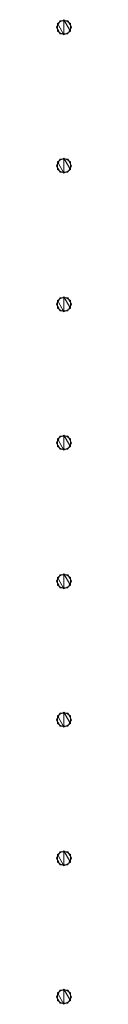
# Model space of a CAD drawing. Header units: millimetres. Extents: x 2 to 902, y -447 to 199.
# Tile 814 of 1056: x 16.4471 to 16.4711, y 193.1894 to 194.7534. Entities that reach past the tile are written whole.
import ezdxf

# ---------------------------------------------------------------- set-up
doc = ezdxf.new("R2010")
doc.units = ezdxf.units.MM
doc.header["$MEASUREMENT"] = 0
doc.layers.add('IFC-Corrimão-Contorno', color=36, linetype='Continuous', lineweight=5)

msp = doc.modelspace()

# ---------------------------------------------------------------- linework, layer by layer
at = {"layer": 'IFC-Corrimão-Contorno', "color": 7, "lineweight": 5}
for p, q in [((16.4471, 194.7414), (16.4531, 194.7518)), ((16.4471, 194.7414), (16.4531, 194.7518)), ((16.4487, 194.7474), (16.4515, 194.749)), ((16.4487, 194.7474), (16.4515, 194.749)), ((16.4494, 194.7455), (16.4531, 194.7518)), ((16.4508, 194.7478), (16.4531, 194.7518)), ((16.4515, 194.749), (16.4591, 194.7534)), ((16.4515, 194.749), (16.4591, 194.7534)), ((16.4531, 194.7518), (16.4651, 194.7518)), ((16.4531, 194.7518), (16.4578, 194.7518)), ((16.4531, 194.7518), (16.4651, 194.7518)), ((16.4531, 194.7518), (16.4604, 194.7518)), ((16.4578, 194.7518), (16.4651, 194.7518)), ((16.4591, 194.7534), (16.4686, 194.737)), ((16.4591, 194.7534), (16.4667, 194.749)), ((16.4591, 194.7294), (16.4591, 194.7534)), ((16.4591, 194.7534), (16.4686, 194.737)), ((16.4591, 194.7534), (16.4667, 194.749)), ((16.4604, 194.7518), (16.4651, 194.7518)), ((16.4651, 194.7518), (16.4711, 194.7414)), ((16.4651, 194.7518), (16.4688, 194.7455)), ((16.4651, 194.7518), (16.4711, 194.7414)), ((16.4651, 194.7518), (16.4688, 194.7455)), ((16.4667, 194.749), (16.4695, 194.7474)), ((16.4667, 194.749), (16.4695, 194.7474)), ((16.4471, 194.7414), (16.4508, 194.7478)), ((16.4471, 194.7414), (16.4494, 194.7455)), ((16.4471, 194.7414), (16.4531, 194.731)), ((16.4471, 194.7414), (16.4508, 194.7351)), ((16.4471, 194.7414), (16.4531, 194.731)), ((16.4471, 194.7414), (16.4494, 194.7374)), ((16.4487, 194.7474), (16.4496, 194.7458)), ((16.4487, 194.7442), (16.4487, 194.7474)), ((16.4487, 194.7474), (16.4496, 194.7458)), ((16.4487, 194.7442), (16.4487, 194.7474)), ((16.4487, 194.7386), (16.4487, 194.7442)), ((16.4487, 194.7386), (16.4487, 194.7442)), ((16.4487, 194.7354), (16.4487, 194.7386)), ((16.4487, 194.7354), (16.4487, 194.7386)), ((16.4487, 194.7354), (16.4515, 194.7338)), ((16.4487, 194.7354), (16.4515, 194.7338)), ((16.4494, 194.7374), (16.4531, 194.731)), ((16.4496, 194.7458), (16.4591, 194.7294)), ((16.4496, 194.7458), (16.4591, 194.7294)), ((16.4508, 194.7351), (16.4531, 194.731)), ((16.4515, 194.7338), (16.4591, 194.7294)), ((16.4515, 194.7338), (16.4591, 194.7294)), ((16.4591, 194.7294), (16.4667, 194.7338)), ((16.4591, 194.7294), (16.4667, 194.7338)), ((16.4651, 194.731), (16.4674, 194.7351)), ((16.4651, 194.731), (16.4674, 194.7351)), ((16.4667, 194.7338), (16.4695, 194.7354)), ((16.4667, 194.7338), (16.4695, 194.7354)), ((16.4673, 194.7349), (16.4711, 194.7414)), ((16.4674, 194.7351), (16.4711, 194.7414)), ((16.4686, 194.737), (16.4695, 194.7354)), ((16.4686, 194.737), (16.4695, 194.7354)), ((16.4688, 194.7455), (16.4711, 194.7414)), ((16.4688, 194.7455), (16.4711, 194.7414)), ((16.4695, 194.7442), (16.4695, 194.7474)), ((16.4695, 194.7442), (16.4695, 194.7474)), ((16.4695, 194.7386), (16.4695, 194.7442)), ((16.4695, 194.7386), (16.4695, 194.7442)), ((16.4695, 194.7354), (16.4695, 194.7386)), ((16.4695, 194.7354), (16.4695, 194.7386)), ((16.4531, 194.731), (16.4651, 194.731)), ((16.4531, 194.731), (16.4578, 194.731)), ((16.4531, 194.731), (16.4651, 194.731)), ((16.4531, 194.731), (16.4578, 194.731)), ((16.4578, 194.731), (16.4651, 194.731)), ((16.4578, 194.731), (16.4651, 194.731)), ((16.4471, 194.5214), (16.4531, 194.5318)), ((16.4494, 194.5255), (16.4531, 194.5318)), ((16.4497, 194.5259), (16.4531, 194.5318)), ((16.4508, 194.5278), (16.4531, 194.5318)), ((16.4515, 194.529), (16.4591, 194.5334)), ((16.4515, 194.529), (16.4591, 194.5334)), ((16.4531, 194.5318), (16.4651, 194.5318)), ((16.4531, 194.5318), (16.4578, 194.5318)), ((16.4531, 194.5318), (16.4651, 194.5318)), ((16.4531, 194.5318), (16.4604, 194.5318)), ((16.4578, 194.5318), (16.4651, 194.5318)), ((16.4591, 194.5334), (16.4686, 194.517)), ((16.4591, 194.5334), (16.4667, 194.529)), ((16.4591, 194.5094), (16.4591, 194.5334)), ((16.4591, 194.5334), (16.4686, 194.517)), ((16.4591, 194.5334), (16.4667, 194.529)), ((16.4604, 194.5318), (16.4651, 194.5318)), ((16.4651, 194.5318), (16.4711, 194.5214)), ((16.4651, 194.5318), (16.4688, 194.5255)), ((16.4651, 194.5318), (16.4711, 194.5214)), ((16.4651, 194.5318), (16.4688, 194.5255)), ((16.4471, 194.5214), (16.4508, 194.5278)), ((16.4471, 194.5214), (16.4496, 194.5258)), ((16.4471, 194.5214), (16.4494, 194.5255)), ((16.4471, 194.5214), (16.4531, 194.511)), ((16.4471, 194.5214), (16.4508, 194.5151)), ((16.4471, 194.5214), (16.4531, 194.511)), ((16.4471, 194.5214), (16.4494, 194.5174)), ((16.4487, 194.5274), (16.4515, 194.529)), ((16.4487, 194.5274), (16.4515, 194.529)), ((16.4487, 194.5274), (16.4496, 194.5258)), ((16.4487, 194.5242), (16.4487, 194.5274)), ((16.4487, 194.5274), (16.4496, 194.5258)), ((16.4487, 194.5242), (16.4487, 194.5274)), ((16.4487, 194.5186), (16.4487, 194.5242)), ((16.4487, 194.5186), (16.4487, 194.5242)), ((16.4487, 194.5154), (16.4487, 194.5186)), ((16.4487, 194.5154), (16.4487, 194.5186)), ((16.4487, 194.5154), (16.4515, 194.5138)), ((16.4487, 194.5154), (16.4515, 194.5138)), ((16.4494, 194.5174), (16.4531, 194.511)), ((16.4496, 194.5258), (16.4591, 194.5094)), ((16.4496, 194.5258), (16.4591, 194.5094)), ((16.4508, 194.5151), (16.4531, 194.511)), ((16.4651, 194.511), (16.4674, 194.5151)), ((16.4651, 194.511), (16.4674, 194.5151)), ((16.4667, 194.529), (16.4695, 194.5274)), ((16.4667, 194.529), (16.4695, 194.5274)), ((16.4667, 194.5138), (16.4695, 194.5154)), ((16.4667, 194.5138), (16.4695, 194.5154)), ((16.4673, 194.5149), (16.4711, 194.5214)), ((16.4674, 194.5151), (16.4711, 194.5214)), ((16.4686, 194.517), (16.4695, 194.5154)), ((16.4686, 194.517), (16.4695, 194.5154)), ((16.4688, 194.5255), (16.4711, 194.5214)), ((16.4688, 194.5255), (16.4711, 194.5214)), ((16.4695, 194.5242), (16.4695, 194.5274)), ((16.4695, 194.5242), (16.4695, 194.5274)), ((16.4695, 194.5186), (16.4695, 194.5242)), ((16.4695, 194.5186), (16.4695, 194.5242)), ((16.4695, 194.5154), (16.4695, 194.5186)), ((16.4695, 194.5154), (16.4695, 194.5186)), ((16.4515, 194.5138), (16.4591, 194.5094)), ((16.4515, 194.5138), (16.4591, 194.5094)), ((16.4531, 194.511), (16.4651, 194.511)), ((16.4531, 194.511), (16.4578, 194.511)), ((16.4531, 194.511), (16.4651, 194.511)), ((16.4531, 194.511), (16.4578, 194.511)), ((16.4578, 194.511), (16.4651, 194.511)), ((16.4578, 194.511), (16.4651, 194.511)), ((16.4591, 194.5094), (16.4667, 194.5138)), ((16.4591, 194.5094), (16.4667, 194.5138)), ((16.4471, 194.3014), (16.4531, 194.3118)), ((16.4471, 194.3014), (16.4531, 194.3118)), ((16.4494, 194.3055), (16.4531, 194.3118)), ((16.4508, 194.3078), (16.4531, 194.3118)), ((16.4515, 194.309), (16.4591, 194.3134)), ((16.4515, 194.309), (16.4591, 194.3134)), ((16.4531, 194.3118), (16.4651, 194.3118)), ((16.4531, 194.3118), (16.4578, 194.3118)), ((16.4531, 194.3118), (16.4651, 194.3118)), ((16.4531, 194.3118), (16.4604, 194.3118)), ((16.4578, 194.3118), (16.4651, 194.3118)), ((16.4591, 194.3134), (16.4686, 194.297)), ((16.4591, 194.3134), (16.4667, 194.309)), ((16.4591, 194.2894), (16.4591, 194.3134)), ((16.4591, 194.3134), (16.4686, 194.297)), ((16.4591, 194.3134), (16.4667, 194.309)), ((16.4604, 194.3118), (16.4651, 194.3118)), ((16.4651, 194.3118), (16.4711, 194.3014)), ((16.4651, 194.3118), (16.4688, 194.3055)), ((16.4651, 194.3118), (16.4711, 194.3014)), ((16.4651, 194.3118), (16.4688, 194.3055)), ((16.4471, 194.3014), (16.4508, 194.3078)), ((16.4471, 194.3014), (16.4494, 194.3055)), ((16.4471, 194.3014), (16.4531, 194.291)), ((16.4471, 194.3014), (16.4508, 194.2951)), ((16.4471, 194.3014), (16.4531, 194.291)), ((16.4471, 194.3014), (16.4494, 194.2974)), ((16.4487, 194.3074), (16.4515, 194.309)), ((16.4487, 194.3074), (16.4515, 194.309)), ((16.4487, 194.3074), (16.4496, 194.3058)), ((16.4487, 194.3042), (16.4487, 194.3074)), ((16.4487, 194.3074), (16.4496, 194.3058)), ((16.4487, 194.3042), (16.4487, 194.3074)), ((16.4487, 194.2986), (16.4487, 194.3042)), ((16.4487, 194.2986), (16.4487, 194.3042)), ((16.4487, 194.2954), (16.4487, 194.2986)), ((16.4487, 194.2954), (16.4487, 194.2986)), ((16.4487, 194.2954), (16.4515, 194.2938)), ((16.4487, 194.2954), (16.4515, 194.2938)), ((16.4494, 194.2974), (16.4531, 194.291)), ((16.4496, 194.3058), (16.4591, 194.2894)), ((16.4496, 194.3058), (16.4591, 194.2894)), ((16.4508, 194.2951), (16.4531, 194.291)), ((16.4651, 194.291), (16.4674, 194.2951)), ((16.4651, 194.291), (16.4674, 194.2951)), ((16.4667, 194.309), (16.4695, 194.3074)), ((16.4667, 194.309), (16.4695, 194.3074)), ((16.4667, 194.2938), (16.4695, 194.2954)), ((16.4667, 194.2938), (16.4695, 194.2954)), ((16.4673, 194.2949), (16.4711, 194.3014)), ((16.4674, 194.2951), (16.4711, 194.3014)), ((16.4686, 194.297), (16.4695, 194.2954)), ((16.4686, 194.297), (16.4695, 194.2954)), ((16.4688, 194.3055), (16.4711, 194.3014)), ((16.4688, 194.3055), (16.4711, 194.3014)), ((16.4695, 194.3042), (16.4695, 194.3074)), ((16.4695, 194.3042), (16.4695, 194.3074)), ((16.4695, 194.2986), (16.4695, 194.3042)), ((16.4695, 194.2986), (16.4695, 194.3042)), ((16.4695, 194.2954), (16.4695, 194.2986)), ((16.4695, 194.2954), (16.4695, 194.2986)), ((16.4515, 194.2938), (16.4591, 194.2894)), ((16.4515, 194.2938), (16.4591, 194.2894)), ((16.4531, 194.291), (16.4651, 194.291)), ((16.4531, 194.291), (16.4578, 194.291)), ((16.4531, 194.291), (16.4651, 194.291)), ((16.4531, 194.291), (16.4578, 194.291)), ((16.4578, 194.291), (16.4651, 194.291)), ((16.4578, 194.291), (16.4651, 194.291)), ((16.4591, 194.2894), (16.4667, 194.2938)), ((16.4591, 194.2894), (16.4667, 194.2938)), ((16.4471, 194.0814), (16.4531, 194.0918)), ((16.4471, 194.0814), (16.4531, 194.0918)), ((16.4494, 194.0855), (16.4531, 194.0918)), ((16.4508, 194.0878), (16.4531, 194.0918)), ((16.4515, 194.089), (16.4591, 194.0934)), ((16.4515, 194.089), (16.4591, 194.0934)), ((16.4531, 194.0918), (16.4651, 194.0918)), ((16.4531, 194.0918), (16.4578, 194.0918)), ((16.4531, 194.0918), (16.4651, 194.0918)), ((16.4531, 194.0918), (16.4604, 194.0918)), ((16.4578, 194.0918), (16.4651, 194.0918)), ((16.4591, 194.0934), (16.4686, 194.077)), ((16.4591, 194.0934), (16.4667, 194.089)), ((16.4591, 194.0694), (16.4591, 194.0934)), ((16.4591, 194.0934), (16.4686, 194.077)), ((16.4591, 194.0934), (16.4667, 194.089)), ((16.4604, 194.0918), (16.4651, 194.0918)), ((16.4651, 194.0918), (16.4711, 194.0814)), ((16.4651, 194.0918), (16.4688, 194.0855)), ((16.4651, 194.0918), (16.4711, 194.0814)), ((16.4651, 194.0918), (16.4688, 194.0855)), ((16.4471, 194.0814), (16.4508, 194.0878)), ((16.4471, 194.0814), (16.4494, 194.0855)), ((16.4471, 194.0814), (16.4531, 194.071)), ((16.4471, 194.0814), (16.4508, 194.0751)), ((16.4471, 194.0814), (16.4531, 194.071)), ((16.4471, 194.0814), (16.4494, 194.0774)), ((16.4487, 194.0874), (16.4515, 194.089)), ((16.4487, 194.0874), (16.4515, 194.089)), ((16.4487, 194.0874), (16.4496, 194.0858)), ((16.4487, 194.0842), (16.4487, 194.0874)), ((16.4487, 194.0874), (16.4496, 194.0858)), ((16.4487, 194.0842), (16.4487, 194.0874)), ((16.4487, 194.0786), (16.4487, 194.0842)), ((16.4487, 194.0786), (16.4487, 194.0842)), ((16.4487, 194.0754), (16.4487, 194.0786)), ((16.4487, 194.0754), (16.4487, 194.0786)), ((16.4494, 194.0774), (16.4531, 194.071)), ((16.4496, 194.0858), (16.4591, 194.0694)), ((16.4496, 194.0858), (16.4591, 194.0694)), ((16.4667, 194.089), (16.4695, 194.0874)), ((16.4667, 194.089), (16.4695, 194.0874)), ((16.4673, 194.0749), (16.4711, 194.0814)), ((16.4673, 194.0749), (16.4685, 194.0769)), ((16.4674, 194.0751), (16.4711, 194.0814)), ((16.4686, 194.077), (16.4695, 194.0754)), ((16.4686, 194.077), (16.4695, 194.0754)), ((16.4688, 194.0855), (16.4711, 194.0814)), ((16.4688, 194.0855), (16.4711, 194.0814)), ((16.4695, 194.0842), (16.4695, 194.0874)), ((16.4695, 194.0842), (16.4695, 194.0874)), ((16.4695, 194.0786), (16.4695, 194.0842)), ((16.4695, 194.0786), (16.4695, 194.0842)), ((16.4695, 194.0754), (16.4695, 194.0786)), ((16.4695, 194.0754), (16.4695, 194.0786)), ((16.4487, 194.0754), (16.4515, 194.0738)), ((16.4487, 194.0754), (16.4515, 194.0738)), ((16.4508, 194.0751), (16.4531, 194.071)), ((16.4515, 194.0738), (16.4591, 194.0694)), ((16.4515, 194.0738), (16.4591, 194.0694)), ((16.4531, 194.071), (16.4651, 194.071)), ((16.4531, 194.071), (16.4578, 194.071)), ((16.4531, 194.071), (16.4651, 194.071)), ((16.4531, 194.071), (16.4578, 194.071)), ((16.4578, 194.071), (16.4651, 194.071)), ((16.4578, 194.071), (16.4651, 194.071)), ((16.4591, 194.0694), (16.4667, 194.0738)), ((16.4591, 194.0694), (16.4667, 194.0738)), ((16.4651, 194.071), (16.4674, 194.0751)), ((16.4651, 194.071), (16.4674, 194.0751)), ((16.4667, 194.0738), (16.4695, 194.0754)), ((16.4667, 194.0738), (16.4695, 194.0754)), ((16.4515, 193.869), (16.4591, 193.8734)), ((16.4515, 193.869), (16.4591, 193.8734)), ((16.4591, 193.8734), (16.4686, 193.857)), ((16.4591, 193.8734), (16.4667, 193.869)), ((16.4591, 193.8494), (16.4591, 193.8734)), ((16.4591, 193.8734), (16.4686, 193.857)), ((16.4591, 193.8734), (16.4667, 193.869)), ((16.4471, 193.8614), (16.4531, 193.8718)), ((16.4471, 193.8614), (16.4531, 193.8718)), ((16.4471, 193.8614), (16.4508, 193.8678)), ((16.4471, 193.8614), (16.4494, 193.8655)), ((16.4471, 193.8614), (16.4531, 193.851)), ((16.4471, 193.8614), (16.4508, 193.8551)), ((16.4471, 193.8614), (16.4531, 193.851)), ((16.4471, 193.8614), (16.4494, 193.8574)), ((16.4487, 193.8674), (16.4515, 193.869)), ((16.4487, 193.8674), (16.4515, 193.869)), ((16.4487, 193.8674), (16.4496, 193.8658)), ((16.4487, 193.8642), (16.4487, 193.8674)), ((16.4487, 193.8674), (16.4496, 193.8658)), ((16.4487, 193.8642), (16.4487, 193.8674)), ((16.4487, 193.8586), (16.4487, 193.8642)), ((16.4487, 193.8586), (16.4487, 193.8642)), ((16.4487, 193.8554), (16.4487, 193.8586)), ((16.4487, 193.8554), (16.4487, 193.8586)), ((16.4494, 193.8655), (16.4531, 193.8718)), ((16.4494, 193.8574), (16.4531, 193.851)), ((16.4496, 193.8658), (16.4591, 193.8494)), ((16.4496, 193.8658), (16.4591, 193.8494)), ((16.4508, 193.8678), (16.4531, 193.8718)), ((16.4531, 193.8718), (16.4651, 193.8718)), ((16.4531, 193.8718), (16.4578, 193.8718)), ((16.4531, 193.8718), (16.4651, 193.8718)), ((16.4531, 193.8718), (16.4604, 193.8718)), ((16.4578, 193.8718), (16.4651, 193.8718)), ((16.4604, 193.8718), (16.4651, 193.8718)), ((16.4651, 193.8718), (16.4711, 193.8614)), ((16.4651, 193.8718), (16.4688, 193.8655)), ((16.4651, 193.8718), (16.4711, 193.8614)), ((16.4651, 193.8718), (16.4688, 193.8655)), ((16.4667, 193.869), (16.4695, 193.8674)), ((16.4667, 193.869), (16.4695, 193.8674)), ((16.4673, 193.8549), (16.4711, 193.8614)), ((16.4674, 193.8551), (16.4711, 193.8614)), ((16.4688, 193.8655), (16.4711, 193.8614)), ((16.4688, 193.8655), (16.4711, 193.8614)), ((16.4695, 193.8642), (16.4695, 193.8674)), ((16.4695, 193.8642), (16.4695, 193.8674)), ((16.4695, 193.8586), (16.4695, 193.8642)), ((16.4695, 193.8586), (16.4695, 193.8642)), ((16.4695, 193.8554), (16.4695, 193.8586)), ((16.4695, 193.8554), (16.4695, 193.8586)), ((16.4487, 193.8554), (16.4515, 193.8538)), ((16.4487, 193.8554), (16.4515, 193.8538)), ((16.4508, 193.8551), (16.4531, 193.851)), ((16.4515, 193.8538), (16.4591, 193.8494)), ((16.4515, 193.8538), (16.4591, 193.8494)), ((16.4531, 193.851), (16.4651, 193.851)), ((16.4531, 193.851), (16.4578, 193.851)), ((16.4531, 193.851), (16.4651, 193.851)), ((16.4531, 193.851), (16.4578, 193.851)), ((16.4578, 193.851), (16.4651, 193.851)), ((16.4578, 193.851), (16.4651, 193.851)), ((16.4591, 193.8494), (16.4667, 193.8538)), ((16.4591, 193.8494), (16.4667, 193.8538)), ((16.4651, 193.851), (16.4674, 193.8551)), ((16.4651, 193.851), (16.4674, 193.8551)), ((16.4667, 193.8538), (16.4695, 193.8554)), ((16.4667, 193.8538), (16.4695, 193.8554)), ((16.4686, 193.857), (16.4695, 193.8554)), ((16.4686, 193.857), (16.4695, 193.8554)), ((16.4471, 193.6414), (16.4531, 193.6518)), ((16.4471, 193.6414), (16.4531, 193.6518)), ((16.4471, 193.6414), (16.4508, 193.6478)), ((16.4471, 193.6414), (16.4494, 193.6455)), ((16.4471, 193.6414), (16.4531, 193.631)), ((16.4471, 193.6414), (16.4508, 193.6351)), ((16.4471, 193.6414), (16.4531, 193.631)), ((16.4471, 193.6414), (16.4494, 193.6374)), ((16.4487, 193.6474), (16.4515, 193.649)), ((16.4487, 193.6474), (16.4515, 193.649)), ((16.4487, 193.6474), (16.4496, 193.6458)), ((16.4487, 193.6442), (16.4487, 193.6474)), ((16.4487, 193.6474), (16.4496, 193.6458)), ((16.4487, 193.6442), (16.4487, 193.6474)), ((16.4487, 193.6386), (16.4487, 193.6442)), ((16.4487, 193.6386), (16.4487, 193.6442)), ((16.4487, 193.6354), (16.4487, 193.6386)), ((16.4487, 193.6354), (16.4487, 193.6386)), ((16.4494, 193.6455), (16.4531, 193.6518)), ((16.4496, 193.6458), (16.4591, 193.6294)), ((16.4496, 193.6458), (16.4591, 193.6294)), ((16.4508, 193.6478), (16.4531, 193.6518)), ((16.4515, 193.649), (16.4591, 193.6534)), ((16.4515, 193.649), (16.4591, 193.6534)), ((16.4531, 193.6518), (16.4651, 193.6518)), ((16.4531, 193.6518), (16.4578, 193.6518)), ((16.4531, 193.6518), (16.4651, 193.6518)), ((16.4531, 193.6518), (16.4604, 193.6518)), ((16.4578, 193.6518), (16.4651, 193.6518)), ((16.4591, 193.6534), (16.4686, 193.637)), ((16.4591, 193.6534), (16.4667, 193.649)), ((16.4591, 193.6294), (16.4591, 193.6534)), ((16.4591, 193.6534), (16.4686, 193.637)), ((16.4591, 193.6534), (16.4667, 193.649)), ((16.4604, 193.6518), (16.4651, 193.6518)), ((16.4651, 193.6518), (16.4711, 193.6414)), ((16.4651, 193.6518), (16.4688, 193.6455)), ((16.4651, 193.6518), (16.4711, 193.6414)), ((16.4651, 193.6518), (16.4688, 193.6455)), ((16.4667, 193.649), (16.4695, 193.6474)), ((16.4667, 193.649), (16.4695, 193.6474)), ((16.4673, 193.6349), (16.4711, 193.6414)), ((16.4674, 193.6351), (16.4711, 193.6414)), ((16.4688, 193.6455), (16.4711, 193.6414)), ((16.4688, 193.6455), (16.4711, 193.6414)), ((16.4695, 193.6442), (16.4695, 193.6474)), ((16.4695, 193.6442), (16.4695, 193.6474)), ((16.4695, 193.6386), (16.4695, 193.6442)), ((16.4695, 193.6386), (16.4695, 193.6442)), ((16.4695, 193.6354), (16.4695, 193.6386)), ((16.4695, 193.6354), (16.4695, 193.6386)), ((16.4487, 193.6354), (16.4515, 193.6338)), ((16.4487, 193.6354), (16.4515, 193.6338)), ((16.4494, 193.6374), (16.4531, 193.631)), ((16.4508, 193.6351), (16.4531, 193.631)), ((16.4515, 193.6338), (16.4591, 193.6294)), ((16.4515, 193.6338), (16.4591, 193.6294)), ((16.4531, 193.631), (16.4651, 193.631)), ((16.4531, 193.631), (16.4578, 193.631)), ((16.4531, 193.631), (16.4651, 193.631)), ((16.4531, 193.631), (16.4578, 193.631)), ((16.4578, 193.631), (16.4651, 193.631)), ((16.4578, 193.631), (16.4651, 193.631)), ((16.4591, 193.6294), (16.4667, 193.6338)), ((16.4591, 193.6294), (16.4667, 193.6338)), ((16.4651, 193.631), (16.4674, 193.6351)), ((16.4651, 193.631), (16.4674, 193.6351)), ((16.4667, 193.6338), (16.4695, 193.6354)), ((16.4667, 193.6338), (16.4695, 193.6354)), ((16.4686, 193.637), (16.4695, 193.6354)), ((16.4686, 193.637), (16.4695, 193.6354)), ((16.4471, 193.4214), (16.4531, 193.4318)), ((16.4471, 193.4214), (16.4531, 193.4318)), ((16.4471, 193.4214), (16.4508, 193.4278)), ((16.4471, 193.4214), (16.4494, 193.4255)), ((16.4471, 193.4214), (16.4531, 193.411)), ((16.4471, 193.4214), (16.4508, 193.4151)), ((16.4471, 193.4214), (16.4531, 193.411)), ((16.4471, 193.4214), (16.4494, 193.4174)), ((16.4487, 193.4274), (16.4515, 193.429)), ((16.4487, 193.4274), (16.4515, 193.429)), ((16.4487, 193.4274), (16.4496, 193.4258)), ((16.4487, 193.4242), (16.4487, 193.4274)), ((16.4487, 193.4274), (16.4496, 193.4258)), ((16.4487, 193.4242), (16.4487, 193.4274)), ((16.4487, 193.4186), (16.4487, 193.4242)), ((16.4487, 193.4186), (16.4487, 193.4242)), ((16.4494, 193.4255), (16.4531, 193.4318)), ((16.4496, 193.4258), (16.4591, 193.4094)), ((16.4496, 193.4258), (16.4591, 193.4094)), ((16.4508, 193.4278), (16.4531, 193.4318)), ((16.4515, 193.429), (16.4591, 193.4334)), ((16.4515, 193.429), (16.4591, 193.4334)), ((16.4531, 193.4318), (16.4651, 193.4318)), ((16.4531, 193.4318), (16.4578, 193.4318)), ((16.4531, 193.4318), (16.4651, 193.4318)), ((16.4531, 193.4318), (16.4604, 193.4318)), ((16.4578, 193.4318), (16.4651, 193.4318)), ((16.4591, 193.4334), (16.4686, 193.417)), ((16.4591, 193.4334), (16.4667, 193.429)), ((16.4591, 193.4094), (16.4591, 193.4334)), ((16.4591, 193.4334), (16.4686, 193.417)), ((16.4591, 193.4334), (16.4667, 193.429)), ((16.4604, 193.4318), (16.4651, 193.4318)), ((16.4651, 193.4318), (16.4711, 193.4214)), ((16.4651, 193.4318), (16.4688, 193.4255)), ((16.4651, 193.4318), (16.4711, 193.4214)), ((16.4651, 193.4318), (16.4688, 193.4255)), ((16.4667, 193.429), (16.4695, 193.4274)), ((16.4667, 193.429), (16.4695, 193.4274)), ((16.4673, 193.4149), (16.4711, 193.4214)), ((16.4674, 193.4151), (16.4711, 193.4214)), ((16.4688, 193.4255), (16.4711, 193.4214)), ((16.4688, 193.4255), (16.4711, 193.4214)), ((16.4695, 193.4242), (16.4695, 193.4274)), ((16.4695, 193.4242), (16.4695, 193.4274)), ((16.4695, 193.4186), (16.4695, 193.4242)), ((16.4695, 193.4186), (16.4695, 193.4242)), ((16.4487, 193.4154), (16.4487, 193.4186)), ((16.4487, 193.4154), (16.4487, 193.4186)), ((16.4487, 193.4154), (16.4515, 193.4138)), ((16.4487, 193.4154), (16.4515, 193.4138)), ((16.4494, 193.4174), (16.4531, 193.411)), ((16.4508, 193.4151), (16.4531, 193.411)), ((16.4515, 193.4138), (16.4591, 193.4094)), ((16.4515, 193.4138), (16.4591, 193.4094)), ((16.4531, 193.411), (16.4651, 193.411)), ((16.4531, 193.411), (16.4578, 193.411)), ((16.4531, 193.411), (16.4651, 193.411)), ((16.4531, 193.411), (16.4578, 193.411)), ((16.4578, 193.411), (16.4651, 193.411)), ((16.4578, 193.411), (16.4651, 193.411)), ((16.4591, 193.4094), (16.4667, 193.4138)), ((16.4591, 193.4094), (16.4667, 193.4138)), ((16.4651, 193.411), (16.4674, 193.4151)), ((16.4651, 193.411), (16.4674, 193.4151)), ((16.4667, 193.4138), (16.4695, 193.4154)), ((16.4667, 193.4138), (16.4695, 193.4154)), ((16.4673, 193.4149), (16.4685, 193.4169)), ((16.4673, 193.4149), (16.4685, 193.4169)), ((16.4686, 193.417), (16.4695, 193.4154)), ((16.4686, 193.417), (16.4695, 193.4154)), ((16.4695, 193.4154), (16.4695, 193.4186)), ((16.4695, 193.4154), (16.4695, 193.4186)), ((16.4471, 193.2014), (16.4531, 193.2118)), ((16.4471, 193.2014), (16.4531, 193.2118)), ((16.4471, 193.2014), (16.4508, 193.2078)), ((16.4471, 193.2014), (16.4494, 193.2055)), ((16.4471, 193.2014), (16.4531, 193.191)), ((16.4471, 193.2014), (16.4508, 193.1951)), ((16.4471, 193.2014), (16.4531, 193.191)), ((16.4471, 193.2014), (16.4494, 193.1974)), ((16.4487, 193.2074), (16.4515, 193.209)), ((16.4487, 193.2074), (16.4515, 193.209)), ((16.4487, 193.2074), (16.4496, 193.2058)), ((16.4487, 193.2042), (16.4487, 193.2074)), ((16.4487, 193.2074), (16.4496, 193.2058)), ((16.4487, 193.2042), (16.4487, 193.2074)), ((16.4487, 193.1986), (16.4487, 193.2042)), ((16.4487, 193.1986), (16.4487, 193.2042)), ((16.4494, 193.2055), (16.4531, 193.2118)), ((16.4496, 193.2058), (16.4591, 193.1894)), ((16.4496, 193.2058), (16.4591, 193.1894)), ((16.4508, 193.2078), (16.4531, 193.2118)), ((16.4515, 193.209), (16.4591, 193.2134)), ((16.4515, 193.209), (16.4591, 193.2134)), ((16.4531, 193.2118), (16.4651, 193.2118)), ((16.4531, 193.2118), (16.4578, 193.2118)), ((16.4531, 193.2118), (16.4651, 193.2118)), ((16.4531, 193.2118), (16.4604, 193.2118)), ((16.4578, 193.2118), (16.4651, 193.2118)), ((16.4591, 193.2134), (16.4686, 193.197)), ((16.4591, 193.2134), (16.4667, 193.209)), ((16.4591, 193.1894), (16.4591, 193.2134)), ((16.4591, 193.2134), (16.4686, 193.197)), ((16.4591, 193.2134), (16.4667, 193.209)), ((16.4604, 193.2118), (16.4651, 193.2118)), ((16.4651, 193.2118), (16.4711, 193.2014)), ((16.4651, 193.2118), (16.4688, 193.2055)), ((16.4651, 193.2118), (16.4711, 193.2014)), ((16.4651, 193.2118), (16.4688, 193.2055)), ((16.4667, 193.209), (16.4695, 193.2074)), ((16.4667, 193.209), (16.4695, 193.2074)), ((16.4673, 193.1949), (16.4711, 193.2014)), ((16.4674, 193.1951), (16.4711, 193.2014)), ((16.4688, 193.2055), (16.4711, 193.2014)), ((16.4688, 193.2055), (16.4711, 193.2014)), ((16.4695, 193.2042), (16.4695, 193.2074)), ((16.4695, 193.2042), (16.4695, 193.2074)), ((16.4695, 193.1986), (16.4695, 193.2042)), ((16.4695, 193.1986), (16.4695, 193.2042)), ((16.4487, 193.1954), (16.4487, 193.1986)), ((16.4487, 193.1954), (16.4487, 193.1986)), ((16.4487, 193.1954), (16.4515, 193.1938)), ((16.4487, 193.1954), (16.4515, 193.1938)), ((16.4494, 193.1974), (16.4531, 193.191)), ((16.4508, 193.1951), (16.4531, 193.191)), ((16.4515, 193.1938), (16.4591, 193.1894)), ((16.4515, 193.1938), (16.4591, 193.1894)), ((16.4531, 193.191), (16.4651, 193.191)), ((16.4531, 193.191), (16.4578, 193.191)), ((16.4531, 193.191), (16.4651, 193.191)), ((16.4531, 193.191), (16.4578, 193.191)), ((16.4578, 193.191), (16.4651, 193.191)), ((16.4578, 193.191), (16.4651, 193.191)), ((16.4591, 193.1894), (16.4667, 193.1938)), ((16.4591, 193.1894), (16.4667, 193.1938)), ((16.4651, 193.191), (16.4674, 193.1951)), ((16.4651, 193.191), (16.4674, 193.1951)), ((16.4667, 193.1938), (16.4695, 193.1954)), ((16.4667, 193.1938), (16.4695, 193.1954)), ((16.4686, 193.197), (16.4695, 193.1954)), ((16.4686, 193.197), (16.4695, 193.1954)), ((16.4695, 193.1954), (16.4695, 193.1986)), ((16.4695, 193.1954), (16.4695, 193.1986))]:
    msp.add_line(p, q, dxfattribs=at)

doc.saveas('drawing.dxf')
